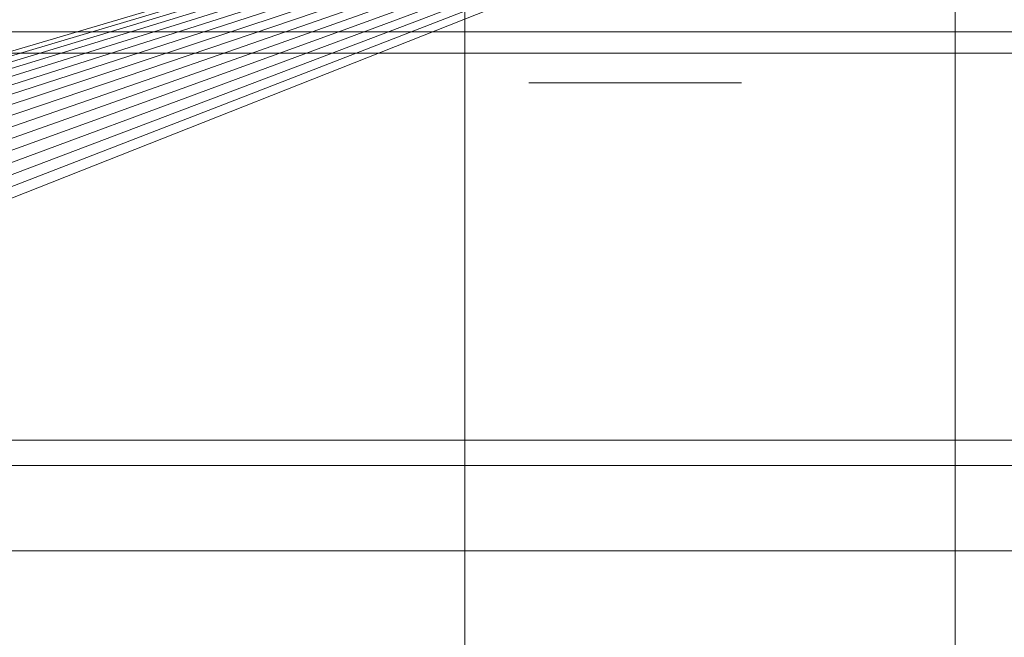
# Model space of a CAD drawing. Header units: millimetres. Extents: x -4738 to 65662, y -68080 to 6847.
# Tile 634 of 656: x 24178 to 24293, y -18330 to -18258. Entities that reach past the tile are written whole.
import ezdxf

# ---------------------------------------------------------------- set-up
doc = ezdxf.new("R2010")
doc.units = ezdxf.units.MM
for name, color, linetype, lineweight in [('superior_briquetadora', 7, 'Continuous', 0), ('superior_C02', 7, 'Continuous', 0), ('superior_C05', 7, 'Continuous', 0)]:
    doc.layers.add(name, color=color, linetype=linetype, lineweight=lineweight)

msp = doc.modelspace()

# ---------------------------------------------------------------- linework, layer by layer
at = {"layer": 'superior_briquetadora'}
for p, q in [((24052.224, -18298.106), (24350.067, -18210)), ((24054.359, -18298.423), (24350.067, -18210)), ((24350.067, -18210), (24056.454, -18298.947)), ((24350.067, -18210), (24058.487, -18299.675)), ((24350.067, -18210), (24060.438, -18300.598)), ((24350.067, -18210), (24062.29, -18301.708)), ((24350.067, -18210), (24064.024, -18302.994)), ((24350.067, -18210), (24065.624, -18304.444)), ((24350.067, -18210), (24067.074, -18306.043)), ((24350.067, -18210), (24068.36, -18307.777)), ((24350.067, -18210), (24069.47, -18309.629)), ((24350.067, -18210), (24070.393, -18311.581)), ((24350.067, -18210), (24071.12, -18313.614)), ((24350.067, -18210), (24071.645, -18315.708)), ((24350.067, -18210), (24071.962, -18317.844)), ((24350.067, -18210), (24072.067, -18320)), ((24230.067, -18210), (24230.067, -18430)), ((23750.067, -18320), (25950.067, -18320)), ((24150.067, -18320), (25800.067, -18320)), ((24150.067, -18320), (25950.067, -18320))]:
    msp.add_line(p, q, dxfattribs=at)
at = {"layer": 'superior_C02'}
for p, q in [((24287.683, -17550), (24287.683, -18450)), ((24379.243, -18307), (23959.241, -18307)), ((23974.144, -18307), (24394.146, -18307)), ((23959.241, -18310), (24379.243, -18310)), ((23974.144, -18310), (24394.146, -18310)), ((24395.04, -18310), (23975.038, -18310))]:
    msp.add_line(p, q, dxfattribs=at)
at = {"layer": 'superior_C05'}
for p, q in [((24160.067, -18259), (24340.067, -18259)), ((24135.067, -18261.5), (24365.067, -18261.5)), ((24237.602, -18265), (24237.571, -18265)), ((24237.664, -18265), (24237.602, -18265)), ((24237.757, -18265), (24237.664, -18265)), ((24237.881, -18265), (24237.757, -18265)), ((24238.035, -18265), (24237.881, -18265)), ((24238.218, -18265), (24238.035, -18265)), ((24238.432, -18265), (24238.218, -18265)), ((24238.674, -18265), (24238.432, -18265)), ((24238.944, -18265), (24238.674, -18265)), ((24239.242, -18265), (24238.944, -18265)), ((24239.567, -18265), (24239.242, -18265)), ((24239.918, -18265), (24239.567, -18265)), ((24240.295, -18265), (24239.918, -18265)), ((24240.695, -18265), (24240.295, -18265)), ((24241.119, -18265), (24240.695, -18265)), ((24241.565, -18265), (24241.119, -18265)), ((24242.033, -18265), (24241.565, -18265)), ((24242.52, -18265), (24242.033, -18265)), ((24243.026, -18265), (24242.52, -18265)), ((24243.55, -18265), (24243.026, -18265)), ((24244.089, -18265), (24243.55, -18265)), ((24244.644, -18265), (24244.089, -18265)), ((24245.212, -18265), (24244.644, -18265)), ((24245.792, -18265), (24245.212, -18265)), ((24246.383, -18265), (24245.792, -18265)), ((24246.983, -18265), (24246.383, -18265)), ((24246.694, -18265), (24246.677, -18265)), ((24246.719, -18265), (24246.694, -18265)), ((24246.753, -18265), (24246.719, -18265)), ((24246.795, -18265), (24246.753, -18265)), ((24246.845, -18265), (24246.795, -18265)), ((24246.903, -18265), (24246.845, -18265)), ((24246.968, -18265), (24246.903, -18265)), ((24247.042, -18265), (24246.968, -18265)), ((24247.591, -18265), (24246.983, -18265)), ((24247.123, -18265), (24247.042, -18265)), ((24247.211, -18265), (24247.123, -18265)), ((24247.307, -18265), (24247.211, -18265)), ((24247.409, -18265), (24247.307, -18265)), ((24247.518, -18265), (24247.409, -18265)), ((24247.634, -18265), (24247.518, -18265)), ((24248.204, -18265), (24247.591, -18265)), ((24247.755, -18265), (24247.634, -18265)), ((24247.882, -18265), (24247.755, -18265)), ((24248.015, -18265), (24247.882, -18265)), ((24248.152, -18265), (24248.015, -18265)), ((24248.295, -18265), (24248.152, -18265)), ((24248.823, -18265), (24248.204, -18265)), ((24248.441, -18265), (24248.295, -18265)), ((24248.592, -18265), (24248.441, -18265)), ((24248.747, -18265), (24248.592, -18265)), ((24248.905, -18265), (24248.747, -18265)), ((24249.444, -18265), (24248.823, -18265)), ((24249.065, -18265), (24248.905, -18265)), ((24249.229, -18265), (24249.065, -18265)), ((24249.394, -18265), (24249.229, -18265)), ((24249.561, -18265), (24249.394, -18265)), ((24250.067, -18265), (24249.444, -18265)), ((24249.729, -18265), (24249.561, -18265)), ((24249.898, -18265), (24249.729, -18265)), ((24250.067, -18265), (24249.898, -18265)), ((24250.067, -18265), (24250.691, -18265)), ((24250.237, -18265), (24250.067, -18265)), ((24250.406, -18265), (24250.237, -18265)), ((24250.574, -18265), (24250.406, -18265)), ((24250.741, -18265), (24250.574, -18265)), ((24250.691, -18265), (24251.312, -18265)), ((24250.906, -18265), (24250.741, -18265)), ((24251.07, -18265), (24250.906, -18265)), ((24251.23, -18265), (24251.07, -18265)), ((24251.388, -18265), (24251.23, -18265)), ((24251.312, -18265), (24251.931, -18265)), ((24251.543, -18265), (24251.388, -18265)), ((24251.694, -18265), (24251.543, -18265)), ((24251.84, -18265), (24251.694, -18265)), ((24251.983, -18265), (24251.84, -18265)), ((24251.931, -18265), (24252.544, -18265)), ((24252.12, -18265), (24251.983, -18265)), ((24252.253, -18265), (24252.12, -18265)), ((24252.38, -18265), (24252.253, -18265)), ((24252.501, -18265), (24252.38, -18265)), ((24252.617, -18265), (24252.501, -18265)), ((24252.544, -18265), (24253.152, -18265)), ((24252.726, -18265), (24252.617, -18265)), ((24252.828, -18265), (24252.726, -18265)), ((24252.924, -18265), (24252.828, -18265)), ((24253.012, -18265), (24252.924, -18265)), ((24253.093, -18265), (24253.012, -18265)), ((24253.167, -18265), (24253.093, -18265)), ((24253.152, -18265), (24253.752, -18265)), ((24253.232, -18265), (24253.167, -18265)), ((24253.29, -18265), (24253.232, -18265)), ((24253.34, -18265), (24253.29, -18265)), ((24253.382, -18265), (24253.34, -18265)), ((24253.416, -18265), (24253.382, -18265)), ((24253.441, -18265), (24253.416, -18265)), ((24253.458, -18265), (24253.441, -18265)), ((24253.752, -18265), (24254.343, -18265)), ((24254.343, -18265), (24254.923, -18265)), ((24254.923, -18265), (24255.491, -18265)), ((24255.491, -18265), (24256.046, -18265)), ((24256.046, -18265), (24256.585, -18265)), ((24256.585, -18265), (24257.109, -18265)), ((24257.109, -18265), (24257.615, -18265)), ((24257.615, -18265), (24258.102, -18265)), ((24258.102, -18265), (24258.57, -18265)), ((24258.57, -18265), (24259.016, -18265)), ((24259.016, -18265), (24259.44, -18265)), ((24259.44, -18265), (24259.84, -18265)), ((24259.84, -18265), (24260.217, -18265)), ((24260.217, -18265), (24260.568, -18265)), ((24260.568, -18265), (24260.893, -18265)), ((24260.893, -18265), (24261.191, -18265)), ((24261.191, -18265), (24261.461, -18265)), ((24261.461, -18265), (24261.703, -18265)), ((24261.703, -18265), (24261.917, -18265)), ((24261.917, -18265), (24262.1, -18265)), ((24262.1, -18265), (24262.254, -18265)), ((24262.254, -18265), (24262.378, -18265)), ((24262.378, -18265), (24262.47, -18265)), ((24262.47, -18265), (24262.533, -18265)), ((24262.533, -18265), (24262.564, -18265))]:
    msp.add_line(p, q, dxfattribs=at)

doc.saveas('drawing.dxf')
